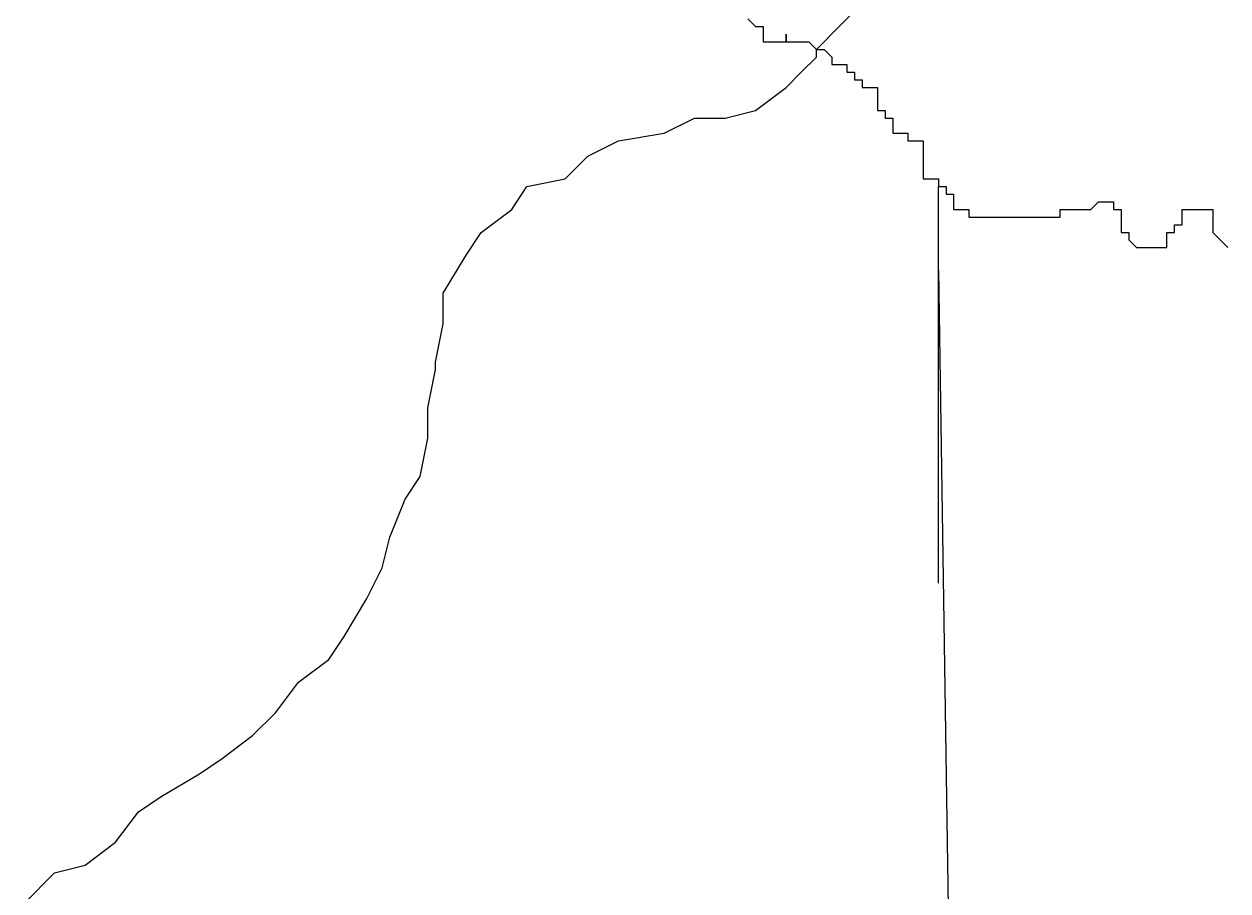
# Model space of a CAD drawing. Extents: x 0 to 34, y 0 to 22.
# Drawn here: x 4.9238 to 5.1392, y 17.5166 to 17.6716 of the extents above; entities that cross this region are included whole.
import ezdxf

# ---------------------------------------------------------------- set-up
doc = ezdxf.new("R2010")
doc.units = 0
doc.layers.add('Default', color=7, linetype='Continuous')

msp = doc.modelspace()

# ---------------------------------------------------------------- linework, layer by layer
at = {"layer": 'Default'}
for p, q in [((5.08739, 17.62756), (5.08739, 17.64255)), ((5.08739, 17.64255), (5.08739, 17.64255)), ((5.08739, 17.57166), (5.08739, 17.62756))]:
    msp.add_line(p, q, dxfattribs=at)
for points in [[(5.06557, 17.66709), (5.06966, 17.67118), (5.07512, 17.67664), (5.07921, 17.68073), (5.08466, 17.68618), (5.08739, 17.69027), (5.09284, 17.69436), (5.09693, 17.69845), (5.10102, 17.70391), (5.10239, 17.70936), (5.10784, 17.71345), (5.11329, 17.71618), (5.11875, 17.71754), (5.1242, 17.72299), (5.12693, 17.72845), (5.13102, 17.7339), (5.13511, 17.73663), (5.14192, 17.74072)], [(5.0533, 17.67255), (5.05467, 17.67118), (5.05467, 17.67118), (5.05467, 17.67118), (5.05467, 17.67118), (5.05467, 17.67118), (5.05467, 17.67118), (5.05467, 17.67118), (5.05467, 17.67118), (5.05467, 17.67118), (5.05603, 17.67118), (5.05603, 17.66982), (5.05603, 17.66982), (5.05603, 17.66846), (5.05603, 17.66846), (5.05603, 17.66846), (5.05603, 17.66846), (5.05603, 17.66846), (5.05603, 17.66846), (5.05739, 17.66846), (5.05876, 17.66846), (5.05876, 17.66846), (5.05876, 17.66846), (5.06012, 17.66846), (5.06012, 17.66846), (5.06012, 17.66846), (5.06012, 17.66846), (5.06012, 17.66846), (5.06012, 17.66982), (5.06012, 17.66982), (5.06012, 17.66982), (5.06012, 17.66846), (5.06012, 17.66846), (5.06012, 17.66846), (5.06148, 17.66846), (5.06148, 17.66846), (5.06148, 17.66846), (5.06148, 17.66846), (5.06148, 17.66846), (5.06285, 17.66846), (5.06285, 17.66846), (5.06285, 17.66846), (5.06285, 17.66846), (5.06285, 17.66846), (5.06421, 17.66846), (5.06421, 17.66846), (5.06557, 17.66709), (5.06557, 17.66709), (5.06557, 17.66709), (5.06557, 17.66709), (5.06557, 17.66709), (5.06557, 17.66709), (5.06694, 17.66709), (5.0683, 17.66573), (5.0683, 17.66573), (5.0683, 17.66573), (5.0683, 17.66573), (5.0683, 17.66573), (5.0683, 17.66573), (5.0683, 17.66437), (5.06966, 17.66437), (5.06966, 17.66437), (5.06966, 17.66437), (5.06966, 17.66437), (5.06966, 17.66437), (5.06966, 17.66437), (5.07103, 17.66437), (5.07103, 17.66437), (5.07103, 17.66437), (5.07103, 17.663), (5.07103, 17.663), (5.07103, 17.663), (5.07103, 17.663), (5.07103, 17.663), (5.07103, 17.663), (5.07103, 17.663)], [(4.9974, 17.61119), (4.99877, 17.61801), (4.99877, 17.62347), (5.00286, 17.63028), (5.00558, 17.63437), (5.01104, 17.63846), (5.01376, 17.64255), (5.02058, 17.64392), (5.02467, 17.64801), (5.03012, 17.65073), (5.0383, 17.6521), (5.04376, 17.65482), (5.04921, 17.65482), (5.05467, 17.65619), (5.06012, 17.66028), (5.06285, 17.663), (5.06557, 17.66573), (5.06557, 17.66709)], [(5.07103, 17.663), (5.07239, 17.663), (5.07239, 17.663), (5.07239, 17.663), (5.07239, 17.66164), (5.07375, 17.66164), (5.07375, 17.66028), (5.07375, 17.66028), (5.07375, 17.66028), (5.07375, 17.66028), (5.07512, 17.66028), (5.07512, 17.66028), (5.07512, 17.66028), (5.07512, 17.66028), (5.07512, 17.66028), (5.07512, 17.66028), (5.07648, 17.66028), (5.07648, 17.65755), (5.07648, 17.65755), (5.07648, 17.65755), (5.07648, 17.65755), (5.07648, 17.65755), (5.07648, 17.65619), (5.07648, 17.65619), (5.07784, 17.65619), (5.07784, 17.65619), (5.07784, 17.65482), (5.07784, 17.65482), (5.07784, 17.65482), (5.07784, 17.65482), (5.07784, 17.65482), (5.07784, 17.65482), (5.07784, 17.65482), (5.07784, 17.65482), (5.07784, 17.65482), (5.07921, 17.65482), (5.07921, 17.65346), (5.07921, 17.65346), (5.07921, 17.65346), (5.07921, 17.6521), (5.07921, 17.6521), (5.07921, 17.6521), (5.07921, 17.6521), (5.08057, 17.6521), (5.08193, 17.6521), (5.08193, 17.6521), (5.08193, 17.6521), (5.08193, 17.6521), (5.08193, 17.6521), (5.08193, 17.65073), (5.08193, 17.65073), (5.08193, 17.65073), (5.08193, 17.65073), (5.08193, 17.65073), (5.0833, 17.65073), (5.08466, 17.65073), (5.08466, 17.65073), (5.08466, 17.65073), (5.08466, 17.65073), (5.08466, 17.65073), (5.08466, 17.64937), (5.08466, 17.64801), (5.08466, 17.64801), (5.08466, 17.64801), (5.08466, 17.64801), (5.08466, 17.64801), (5.08466, 17.64801), (5.08466, 17.64801), (5.08466, 17.64664), (5.08466, 17.64664), (5.08466, 17.64664), (5.08466, 17.64664), (5.08466, 17.64664), (5.08466, 17.64664), (5.08466, 17.64664), (5.08466, 17.64664), (5.08466, 17.64528), (5.08466, 17.64528), (5.08466, 17.64528), (5.08466, 17.64392), (5.08466, 17.64392), (5.08466, 17.64392), (5.08602, 17.64392), (5.08602, 17.64392), (5.08602, 17.64392), (5.08739, 17.64392), (5.08739, 17.64392), (5.08739, 17.64392), (5.08739, 17.64392), (5.08739, 17.64392), (5.08739, 17.64392), (5.08739, 17.64392), (5.08739, 17.64392), (5.08739, 17.64392)], [(5.08739, 17.64392), (5.08739, 17.64255), (5.08739, 17.64255), (5.08739, 17.64255), (5.08739, 17.64255), (5.08739, 17.64255)], [(5.08739, 17.64392), (5.08739, 17.64392), (5.08739, 17.64392), (5.08739, 17.64392)], [(5.08739, 17.64392), (5.08739, 17.64255), (5.08739, 17.64255), (5.08739, 17.64255), (5.08739, 17.64255)], [(5.08739, 17.64255), (5.08739, 17.64255), (5.08739, 17.64255), (5.08739, 17.64255), (5.08739, 17.64255), (5.08875, 17.64255), (5.08875, 17.64255), (5.08875, 17.64119), (5.09011, 17.64119), (5.09011, 17.63983), (5.09011, 17.63983), (5.09011, 17.63846), (5.09148, 17.63846), (5.09148, 17.63846), (5.09148, 17.63846), (5.09148, 17.63846), (5.09284, 17.63846), (5.09284, 17.63846), (5.09284, 17.63846), (5.09284, 17.63846), (5.09284, 17.6371), (5.09284, 17.6371), (5.09284, 17.6371), (5.09284, 17.6371), (5.09284, 17.6371), (5.0942, 17.6371), (5.0942, 17.6371), (5.0942, 17.6371), (5.0942, 17.6371), (5.0942, 17.6371), (5.09557, 17.6371), (5.09557, 17.6371), (5.09557, 17.6371), (5.09557, 17.6371), (5.09557, 17.6371), (5.09557, 17.6371), (5.09693, 17.6371), (5.09693, 17.6371), (5.09693, 17.6371), (5.09693, 17.6371), (5.09693, 17.6371), (5.09693, 17.6371), (5.09966, 17.6371), (5.10102, 17.6371), (5.10102, 17.6371), (5.10102, 17.6371), (5.10102, 17.6371), (5.10102, 17.6371), (5.10102, 17.6371), (5.10102, 17.6371), (5.10102, 17.6371), (5.10239, 17.6371), (5.10239, 17.6371), (5.10239, 17.6371), (5.10239, 17.6371), (5.10239, 17.6371), (5.10375, 17.6371), (5.10375, 17.6371), (5.10375, 17.6371), (5.10511, 17.6371), (5.10511, 17.6371), (5.10648, 17.6371), (5.10648, 17.6371), (5.10648, 17.6371), (5.10648, 17.6371), (5.10648, 17.6371), (5.10784, 17.6371), (5.10784, 17.6371), (5.1092, 17.6371), (5.1092, 17.6371), (5.1092, 17.6371), (5.1092, 17.6371), (5.1092, 17.6371), (5.1092, 17.63846), (5.11057, 17.63846), (5.11057, 17.63846), (5.11057, 17.63846), (5.11193, 17.63846), (5.11193, 17.63846), (5.11193, 17.63846), (5.11193, 17.63846), (5.11193, 17.63846), (5.11193, 17.63846), (5.11193, 17.63846), (5.11193, 17.63846), (5.11329, 17.63846), (5.11329, 17.63846), (5.11329, 17.63846), (5.11329, 17.63846), (5.11329, 17.63846), (5.11466, 17.63846), (5.11466, 17.63846), (5.11466, 17.63846), (5.11466, 17.63846), (5.11466, 17.63846), (5.11466, 17.63846), (5.11602, 17.63983), (5.11602, 17.63983), (5.11602, 17.63983)], [(5.08739, 17.64255), (5.08739, 17.64255)], [(5.11602, 17.63983), (5.11738, 17.63983), (5.11738, 17.63983), (5.11738, 17.63983), (5.11738, 17.63983), (5.11875, 17.63983), (5.11875, 17.63983), (5.11875, 17.63983), (5.11875, 17.63983), (5.11875, 17.63846), (5.11875, 17.63846), (5.11875, 17.63846), (5.11875, 17.63846), (5.11875, 17.63846), (5.11875, 17.63846), (5.12011, 17.63846), (5.12011, 17.63846), (5.12011, 17.6371), (5.12011, 17.6371), (5.12011, 17.6371), (5.12011, 17.6371), (5.12011, 17.6371), (5.12011, 17.6371), (5.12011, 17.6371), (5.12011, 17.6371), (5.12011, 17.63574), (5.12011, 17.63574), (5.12011, 17.63574), (5.12011, 17.63574), (5.12011, 17.63574), (5.12011, 17.63574), (5.12011, 17.63437), (5.12011, 17.63437), (5.12011, 17.63437), (5.12011, 17.63437), (5.12011, 17.63437), (5.12147, 17.63437), (5.12147, 17.63301), (5.12147, 17.63301), (5.12284, 17.63165), (5.1242, 17.63165), (5.1242, 17.63165), (5.1242, 17.63165), (5.1242, 17.63165), (5.1242, 17.63165), (5.1242, 17.63165), (5.1242, 17.63165), (5.1242, 17.63165), (5.12556, 17.63165), (5.12556, 17.63165), (5.12556, 17.63165), (5.12556, 17.63165), (5.12556, 17.63165), (5.12693, 17.63165), (5.12693, 17.63165), (5.12693, 17.63165), (5.12693, 17.63165), (5.12829, 17.63165), (5.12829, 17.63165), (5.12829, 17.63165), (5.12829, 17.63165), (5.12829, 17.63165), (5.12829, 17.63165), (5.12829, 17.63165), (5.12829, 17.63165), (5.12829, 17.63165), (5.12829, 17.63301), (5.12829, 17.63437), (5.12965, 17.63437), (5.12965, 17.63437), (5.12965, 17.63437), (5.12965, 17.63574), (5.13102, 17.63574), (5.13102, 17.63574), (5.13102, 17.63574), (5.13102, 17.63574), (5.13102, 17.63574), (5.13102, 17.63574), (5.13102, 17.6371), (5.13102, 17.6371), (5.13102, 17.6371), (5.13102, 17.6371), (5.13102, 17.6371), (5.13102, 17.6371), (5.13102, 17.6371), (5.13102, 17.63846), (5.13102, 17.63846), (5.13238, 17.63846), (5.13238, 17.63846), (5.13238, 17.63846), (5.13238, 17.63846), (5.13238, 17.63846), (5.13374, 17.63846), (5.13374, 17.63846), (5.13374, 17.63846), (5.13374, 17.63846), (5.13374, 17.63846), (5.13374, 17.63846), (5.13374, 17.63846), (5.13374, 17.63846), (5.13374, 17.63846)], [(5.13374, 17.63846), (5.13374, 17.63846), (5.13374, 17.63846), (5.13511, 17.63846), (5.13511, 17.63846), (5.13511, 17.63846), (5.13647, 17.63846), (5.13647, 17.63846), (5.13647, 17.6371), (5.13647, 17.6371), (5.13647, 17.6371), (5.13647, 17.6371), (5.13647, 17.6371), (5.13647, 17.63574), (5.13647, 17.63574), (5.13647, 17.63574), (5.13647, 17.63574), (5.13647, 17.63574), (5.13647, 17.63574), (5.13647, 17.63574), (5.13647, 17.63437), (5.13647, 17.63437), (5.13647, 17.63437), (5.13647, 17.63437), (5.13647, 17.63437), (5.13783, 17.63301), (5.13783, 17.63301), (5.1392, 17.63165)], [(5.08739, 17.62756), (5.09148, 17.36033), (5.09011, 17.18581), (5.08602, 16.31322), (5.08466, 16.15915), (5.08193, 15.8442)], [(4.92378, 17.51439), (4.92923, 17.51985), (4.93468, 17.52121), (4.94014, 17.5253), (4.94423, 17.53075), (4.94832, 17.53348), (4.95514, 17.53757), (4.95923, 17.5403), (4.96468, 17.54439), (4.96877, 17.54848), (4.97286, 17.55393), (4.97831, 17.55802), (4.98104, 17.56211), (4.98513, 17.56893), (4.98786, 17.57438), (4.98922, 17.57984), (4.99195, 17.58665), (4.99467, 17.59074), (4.99604, 17.59756), (4.99604, 17.60301), (4.9974, 17.60983), (4.9974, 17.61119), (4.9974, 17.61119)]]:
    msp.add_lwpolyline(points, dxfattribs=at)

doc.saveas('drawing.dxf')
